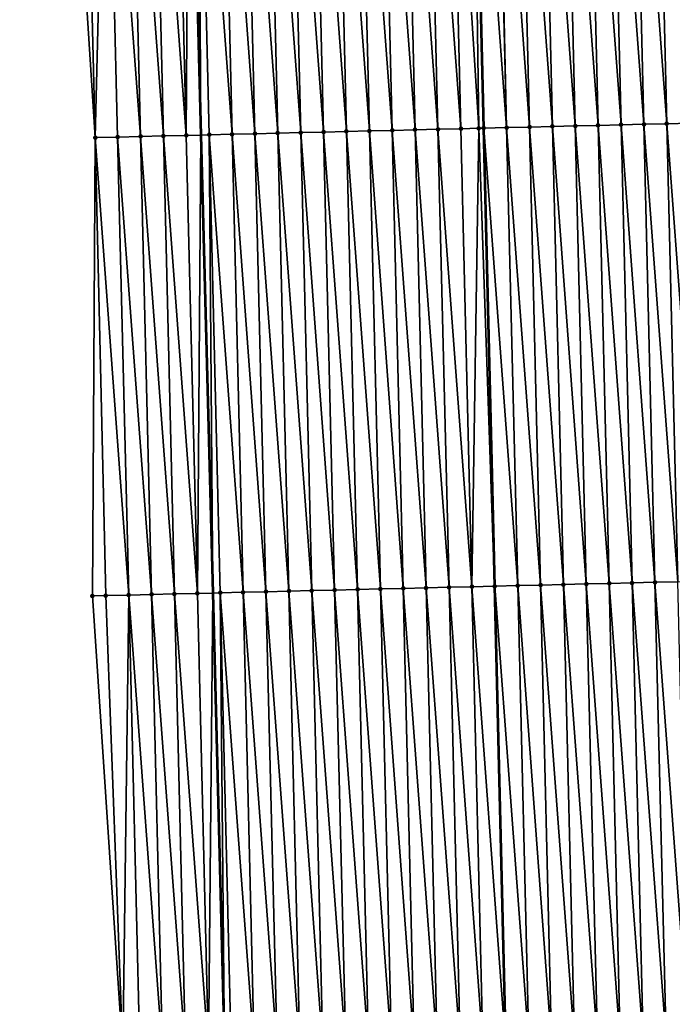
# Model space of a CAD drawing. Header units: feet. Extents: x 2007189 to 2022806, y 818621 to 837694.
# Tile 295 of 656: x 2011358 to 2011386, y 828109 to 828152. Entities that reach past the tile are written whole.
import ezdxf

# ---------------------------------------------------------------- set-up
doc = ezdxf.new("R2010")
doc.units = ezdxf.units.FT
doc.header["$MEASUREMENT"] = 0
for name, color, linetype, lineweight in [('EP_Travel Lane', 172, 'Continuous', 53), ('Road Shots', 141, 'Continuous', 100), ('Road X-Section', 40, 'Continuous', 13), ('STRIPING', 60, 'Continuous', 53)]:
    doc.layers.add(name, color=color, linetype=linetype, lineweight=lineweight)
doc.layers.add('I-77-MM17-21_SB-Surface-Border', color=7, linetype='Continuous')
doc.layers.add('I-77-MM17-21_SB-Surface-TIN', color=7, linetype='Continuous')

msp = doc.modelspace()

# ---------------------------------------------------------------- linework, layer by layer
at = {"layer": 'EP_Travel Lane'}
msp.add_polyline3d([(2011362.090459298, 828367.0091670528, 313.0134649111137), (2011362.301890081, 828347.0104009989, 312.9417075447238), (2011362.513324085, 828327.0113303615, 312.9429460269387), (2011362.724757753, 828307.0122913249, 312.9366085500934), (2011362.936191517, 828287.0132433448, 312.9324151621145), (2011363.147623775, 828267.0143377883, 312.8940771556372), (2011363.359057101, 828247.015331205, 312.8799341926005), (2011363.570491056, 828227.0162650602, 312.8800955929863), (2011364.027925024, 828206.7875783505, 312.8866901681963), (2011364.484733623, 828186.7927161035, 312.8711942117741), (2011364.967145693, 828166.7495134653, 312.8421257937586), (2011365.48060888, 828146.7560267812, 312.8297791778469), (2011365.994072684, 828126.7625160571, 312.8254975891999), (2011366.507535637, 828106.769038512, 312.8101367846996), (2011367.020998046, 828086.7755821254, 312.7878664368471), (2011367.592015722, 828066.3581299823, 312.7558330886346), (2011368.38799054, 828046.3738156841, 312.722223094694), (2011369.183961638, 828026.3895947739, 312.667155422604), (2011369.979932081, 828006.4053902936, 312.608368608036), (2011370.845028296, 827986.1266914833, 312.501901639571), (2011371.959655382, 827966.1582990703, 312.3544364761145), (2011373.074293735, 827946.1897048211, 312.2403113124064)], dxfattribs=at)
at = {"layer": 'I-77-MM17-21_SB-Surface-Border', "color": 3, "linetype": 'Continuous', "lineweight": -3}
msp.add_polyline3d([(2011369.992641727, 827946.0151542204, 312.348378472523), (2011368.398106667, 827965.9564717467, 312.4948800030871), (2011366.205569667, 827985.8638882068, 312.6671626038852), (2011365.127049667, 828006.194827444, 312.7721047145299), (2011363.640016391, 828026.1490374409, 312.8564500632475), (2011362.819983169, 828046.1322686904, 312.8998966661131), (2011362.123512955, 828066.1209136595, 312.9271184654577), (2011361.277085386, 828086.636423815, 312.9749362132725), (2011362.064469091, 828106.6614337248, 312.9423808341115), (2011360.74094608, 828126.6353787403, 312.953530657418), (2011360.864965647, 828146.6443886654, 312.918962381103), (2011359.573277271, 828166.6190859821, 312.9353243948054), (2011360.254247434, 828186.6997317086, 312.9327916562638), (2011358.595489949, 828206.668270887, 312.9389964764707), (2011359.660162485, 828226.9710545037, 312.9137369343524), (2011358.906641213, 828246.9638835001, 312.9109583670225), (2011357.880103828, 828266.953554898, 312.9108070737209), (2011358.321128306, 828286.96011335, 312.9173304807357), (2011357.719007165, 828306.9546546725, 312.9223915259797), (2011358.222383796, 828326.9619537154, 312.9236595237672), (2011359.913850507, 828346.9828838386, 312.9399741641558), (2011357.560014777, 828366.9570495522, 312.9894615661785)], dxfattribs=at)
at = {"layer": 'I-77-MM17-21_SB-Surface-TIN', "color": 128, "linetype": 'Continuous', "lineweight": -3}
for points in [[(2011385.833731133, 828147.2486238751, 312.3316757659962), (2011385.351307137, 828167.2427610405, 312.3764053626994), (2011384.35160012, 828167.2185559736, 312.4040468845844)], [(2011386.833438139, 828147.2728294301, 312.3038764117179), (2011386.351014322, 828167.2669592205, 312.3510350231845), (2011385.351307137, 828167.2427610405, 312.3764053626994)], [(2011385.833731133, 828147.2486238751, 312.3316757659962), (2011386.833438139, 828147.2728294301, 312.3038764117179), (2011385.351307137, 828167.2427610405, 312.3764053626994)], [(2011368.838708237, 828146.8372865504, 312.7524536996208), (2011368.356282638, 828166.8314901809, 312.7753162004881), (2011367.356575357, 828166.8072960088, 312.7993648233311)], [(2011369.838415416, 828146.8614849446, 312.7270158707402), (2011369.35598987, 828166.8556863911, 312.7505955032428), (2011368.356282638, 828166.8314901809, 312.7753162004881)], [(2011368.838708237, 828146.8372865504, 312.7524536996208), (2011369.838415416, 828146.8614849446, 312.7270158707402), (2011368.356282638, 828166.8314901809, 312.7753162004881)], [(2011370.838122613, 828146.8856825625, 312.701833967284), (2011370.355697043, 828166.8798850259, 312.7250752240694), (2011369.35598987, 828166.8556863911, 312.7505955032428)], [(2011369.838415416, 828146.8614849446, 312.7270158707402), (2011370.838122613, 828146.8856825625, 312.701833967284), (2011369.35598987, 828166.8556863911, 312.7505955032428)], [(2011371.837829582, 828146.9098896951, 312.6735142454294), (2011371.355404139, 828166.9040868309, 312.6985094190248), (2011370.355697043, 828166.8798850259, 312.7250752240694)], [(2011370.838122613, 828146.8856825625, 312.701833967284), (2011371.837829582, 828146.9098896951, 312.6735142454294), (2011370.355697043, 828166.8798850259, 312.7250752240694)], [(2011372.837536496, 828146.9340990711, 312.6444547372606), (2011372.355111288, 828166.9282864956, 312.6726494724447), (2011371.355404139, 828166.9040868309, 312.6985094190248)], [(2011371.837829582, 828146.9098896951, 312.6735142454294), (2011372.837536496, 828146.9340990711, 312.6444547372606), (2011371.355404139, 828166.9040868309, 312.6985094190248)], [(2011373.837243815, 828146.9582916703, 312.6209279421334), (2011373.354818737, 828166.9524737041, 312.6508973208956), (2011372.355111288, 828166.9282864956, 312.6726494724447)], [(2011372.837536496, 828146.9340990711, 312.6444547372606), (2011373.837243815, 828146.9582916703, 312.6209279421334), (2011372.355111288, 828166.9282864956, 312.6726494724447)], [(2011374.836951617, 828146.9824642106, 312.6040161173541), (2011374.354526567, 828166.9766450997, 312.63436000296), (2011373.354818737, 828166.9524737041, 312.6508973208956)], [(2011373.837243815, 828146.9582916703, 312.6209279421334), (2011374.836951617, 828146.9824642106, 312.6040161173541), (2011373.354818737, 828166.9524737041, 312.6508973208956)], [(2011375.836659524, 828147.0066324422, 312.5885252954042), (2011375.354234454, 828167.0008141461, 312.6185973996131), (2011374.354526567, 828166.9766450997, 312.63436000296)], [(2011374.836951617, 828146.9824642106, 312.6040161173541), (2011375.836659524, 828147.0066324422, 312.5885252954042), (2011374.354526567, 828166.9766450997, 312.63436000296)], [(2011376.836367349, 828147.0308040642, 312.5719163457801), (2011376.353942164, 828167.0249905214, 312.600417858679), (2011375.354234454, 828167.0008141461, 312.6185973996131)], [(2011375.836659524, 828147.0066324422, 312.5885252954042), (2011376.836367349, 828147.0308040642, 312.5719163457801), (2011375.354234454, 828167.0008141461, 312.6185973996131)], [(2011377.620538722, 828147.0497702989, 312.5569104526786), (2011377.34176074, 828167.0488786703, 312.5826872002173), (2011376.353942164, 828167.0249905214, 312.600417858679)], [(2011376.836367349, 828147.0308040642, 312.5719163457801), (2011377.620538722, 828147.0497702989, 312.5569104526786), (2011376.353942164, 828167.0249905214, 312.600417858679)], [(2011377.836074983, 828147.0549835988, 312.5526979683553), (2011377.353649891, 828167.0491661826, 312.5824737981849), (2011377.34176074, 828167.0488786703, 312.5826872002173)], [(2011377.836074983, 828147.0549835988, 312.5526979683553), (2011377.34176074, 828167.0488786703, 312.5826872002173), (2011377.824973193, 828147.0547150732, 312.552914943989)], [(2011377.620538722, 828147.0497702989, 312.5569104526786), (2011377.824973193, 828147.0547150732, 312.552914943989), (2011377.34176074, 828167.0488786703, 312.5826872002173)], [(2011378.835782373, 828147.0791732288, 312.5301503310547), (2011378.353357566, 828167.0733440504, 312.5638020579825), (2011377.353649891, 828167.0491661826, 312.5824737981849)], [(2011377.836074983, 828147.0549835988, 312.5526979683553), (2011378.835782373, 828147.0791732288, 312.5301503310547), (2011377.353649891, 828167.0491661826, 312.5824737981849)], [(2011378.835782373, 828147.0791732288, 312.5301503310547), (2011378.391773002, 828167.0742735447, 312.5629463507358), (2011378.353357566, 828167.0733440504, 312.5638020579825)], [(2011379.835489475, 828147.1033748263, 312.5036560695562), (2011379.35306487, 828167.0975372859, 312.5400623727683), (2011378.391773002, 828167.0742735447, 312.5629463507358)], [(2011378.835782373, 828147.0791732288, 312.5301503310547), (2011379.835489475, 828147.1033748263, 312.5036560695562), (2011378.391773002, 828167.0742735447, 312.5629463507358)], [(2011380.835196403, 828147.1275836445, 312.4747804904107), (2011380.352771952, 828167.121739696, 312.5132970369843), (2011379.35306487, 828167.0975372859, 312.5400623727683)], [(2011379.835489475, 828147.1033748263, 312.5036560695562), (2011380.835196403, 828147.1275836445, 312.4747804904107), (2011379.35306487, 828167.0975372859, 312.5400623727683)], [(2011381.834903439, 828147.1517879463, 312.4473943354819), (2011381.352478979, 828167.1459443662, 312.4857863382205), (2011380.352771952, 828167.121739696, 312.5132970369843)], [(2011380.835196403, 828147.1275836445, 312.4747804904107), (2011381.834903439, 828147.1517879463, 312.4473943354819), (2011380.352771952, 828167.121739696, 312.5132970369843)], [(2011382.834610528, 828147.175990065, 312.4207281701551), (2011382.352186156, 828167.1701428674, 312.460310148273), (2011381.352478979, 828167.1459443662, 312.4857863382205)], [(2011381.834903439, 828147.1517879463, 312.4473943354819), (2011382.834610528, 828147.175990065, 312.4207281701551), (2011381.352478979, 828167.1459443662, 312.4857863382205)], [(2011383.834317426, 828147.200200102, 312.3914507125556), (2011383.351893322, 828167.1943417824, 312.4346973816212), (2011382.352186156, 828167.1701428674, 312.460310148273)], [(2011382.834610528, 828147.175990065, 312.4207281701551), (2011383.834317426, 828147.200200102, 312.3914507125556), (2011382.352186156, 828167.1701428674, 312.460310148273)], [(2011384.834024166, 828147.2244167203, 312.3600027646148), (2011384.35160012, 828167.2185559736, 312.4040468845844), (2011383.351893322, 828167.1943417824, 312.4346973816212)], [(2011383.834317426, 828147.200200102, 312.3914507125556), (2011384.834024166, 828147.2244167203, 312.3600027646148), (2011383.351893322, 828167.1943417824, 312.4346973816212)], [(2011384.834024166, 828147.2244167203, 312.3600027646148), (2011385.833731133, 828147.2486238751, 312.3316757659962), (2011384.35160012, 828167.2185559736, 312.4040468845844)], [(2011360.864965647, 828146.6443886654, 312.918962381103), (2011360.358620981, 828166.638078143, 312.9210939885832), (2011359.573277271, 828166.6190859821, 312.9353243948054)], [(2011360.864965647, 828146.6443886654, 312.918962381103), (2011361.358328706, 828166.6622539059, 312.9031164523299), (2011360.358620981, 828166.638078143, 312.9210939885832)], [(2011361.840755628, 828146.6679954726, 312.8983055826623), (2011361.358328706, 828166.6622539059, 312.9031164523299), (2011360.864965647, 828146.6443886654, 312.918962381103)], [(2011362.840463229, 828146.6921763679, 312.8786384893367), (2011362.358036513, 828166.6864262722, 312.8862590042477), (2011361.358328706, 828166.6622539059, 312.9031164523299)], [(2011361.840755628, 828146.6679954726, 312.8983055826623), (2011362.840463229, 828146.6921763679, 312.8786384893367), (2011361.358328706, 828166.6622539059, 312.9031164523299)], [(2011363.840170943, 828146.7163525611, 312.8605220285), (2011363.357744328, 828166.7105983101, 312.869509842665), (2011362.358036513, 828166.6864262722, 312.8862590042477)], [(2011362.840463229, 828146.6921763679, 312.8786384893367), (2011363.840170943, 828146.7163525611, 312.8605220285), (2011362.358036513, 828166.6864262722, 312.8862590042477)], [(2011364.839878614, 828146.7405305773, 312.8418043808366), (2011364.357452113, 828166.7347715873, 312.8523519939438), (2011363.357744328, 828166.7105983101, 312.869509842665)], [(2011363.840170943, 828146.7163525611, 312.8605220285), (2011364.839878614, 828146.7405305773, 312.8418043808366), (2011363.357744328, 828166.7105983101, 312.869509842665)], [(2011364.839878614, 828146.7405305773, 312.8418043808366), (2011364.967145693, 828166.7495134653, 312.8421257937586), (2011364.357452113, 828166.7347715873, 312.8523519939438)], [(2011364.839878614, 828146.7405305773, 312.8418043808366), (2011365.48060888, 828146.7560267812, 312.8297791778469), (2011364.967145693, 828166.7495134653, 312.8421257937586)], [(2011365.357159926, 828166.7589436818, 312.835584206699), (2011364.967145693, 828166.7495134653, 312.8421257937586), (2011365.48060888, 828146.7560267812, 312.8297791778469)], [(2011366.839293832, 828146.7888917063, 312.8026883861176), (2011366.356867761, 828166.783114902, 312.8191047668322), (2011365.357159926, 828166.7589436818, 312.835584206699)], [(2011365.839586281, 828146.7647087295, 312.8230419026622), (2011365.357159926, 828166.7589436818, 312.835584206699), (2011365.48060888, 828146.7560267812, 312.8297791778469)], [(2011365.839586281, 828146.7647087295, 312.8230419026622), (2011366.839293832, 828146.7888917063, 312.8026883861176), (2011365.357159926, 828166.7589436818, 312.835584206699)], [(2011367.839001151, 828146.8130843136, 312.7791588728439), (2011367.356575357, 828166.8072960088, 312.7993648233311), (2011366.356867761, 828166.783114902, 312.8191047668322)], [(2011366.839293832, 828146.7888917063, 312.8026883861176), (2011367.839001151, 828146.8130843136, 312.7791588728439), (2011366.356867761, 828166.783114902, 312.8191047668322)], [(2011367.839001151, 828146.8130843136, 312.7791588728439), (2011368.838708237, 828146.8372865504, 312.7524536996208), (2011367.356575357, 828166.8072960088, 312.7993648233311)], [(2011377.318791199, 828127.0366729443, 312.5252329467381), (2011377.620538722, 828147.0497702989, 312.5569104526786), (2011376.836367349, 828147.0308040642, 312.5719163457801)], [(2011377.318791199, 828127.0366729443, 312.5252329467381), (2011378.308184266, 828127.060608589, 312.5043692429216), (2011377.620538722, 828147.0497702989, 312.5569104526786)], [(2011377.620538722, 828147.0497702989, 312.5569104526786), (2011378.308184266, 828127.060608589, 312.5043692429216), (2011377.824973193, 828147.0547150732, 312.552914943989)], [(2011378.318498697, 828127.0608581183, 312.5041517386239), (2011377.836074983, 828147.0549835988, 312.5526979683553), (2011377.824973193, 828147.0547150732, 312.552914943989)], [(2011378.318498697, 828127.0608581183, 312.5041517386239), (2011377.824973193, 828147.0547150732, 312.552914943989), (2011378.308184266, 828127.060608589, 312.5043692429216)], [(2011379.318206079, 828127.0850481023, 312.4814842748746), (2011378.835782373, 828147.0791732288, 312.5301503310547), (2011377.836074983, 828147.0549835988, 312.5526979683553)], [(2011378.318498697, 828127.0608581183, 312.5041517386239), (2011379.318206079, 828127.0850481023, 312.4814842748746), (2011377.836074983, 828147.0549835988, 312.5526979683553)], [(2011380.317912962, 828127.109258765, 312.451997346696), (2011379.835489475, 828147.1033748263, 312.5036560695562), (2011378.835782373, 828147.0791732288, 312.5301503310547)], [(2011379.318206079, 828127.0850481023, 312.4814842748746), (2011380.317912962, 828127.109258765, 312.451997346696), (2011378.835782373, 828147.0791732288, 312.5301503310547)], [(2011381.317619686, 828127.1334760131, 312.4203386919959), (2011380.835196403, 828147.1275836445, 312.4747804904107), (2011379.835489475, 828147.1033748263, 312.5036560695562)], [(2011380.317912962, 828127.109258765, 312.451997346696), (2011381.317619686, 828127.1334760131, 312.4203386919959), (2011379.835489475, 828147.1033748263, 312.5036560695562)], [(2011382.317326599, 828127.1576854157, 312.3912673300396), (2011381.834903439, 828147.1517879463, 312.4473943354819), (2011380.835196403, 828147.1275836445, 312.4747804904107)], [(2011381.317619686, 828127.1334760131, 312.4203386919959), (2011382.317326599, 828127.1576854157, 312.3912673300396), (2011380.835196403, 828147.1275836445, 312.4747804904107)], [(2011383.317033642, 828127.1818894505, 312.3639662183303), (2011382.834610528, 828147.175990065, 312.4207281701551), (2011381.834903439, 828147.1517879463, 312.4473943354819)], [(2011382.317326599, 828127.1576854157, 312.3912673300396), (2011383.317033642, 828127.1818894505, 312.3639662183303), (2011381.834903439, 828147.1517879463, 312.4473943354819)], [(2011384.316740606, 828127.2060967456, 312.3355898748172), (2011383.834317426, 828147.200200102, 312.3914507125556), (2011382.834610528, 828147.175990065, 312.4207281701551)], [(2011383.317033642, 828127.1818894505, 312.3639662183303), (2011384.316740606, 828127.2060967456, 312.3355898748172), (2011382.834610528, 828147.175990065, 312.4207281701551)], [(2011385.316447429, 828127.2303099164, 312.3052758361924), (2011384.834024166, 828147.2244167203, 312.3600027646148), (2011383.834317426, 828147.200200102, 312.3914507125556)], [(2011384.316740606, 828127.2060967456, 312.3355898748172), (2011385.316447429, 828127.2303099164, 312.3052758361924), (2011383.834317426, 828147.200200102, 312.3914507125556)], [(2011386.316154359, 828127.2545186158, 312.276436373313), (2011385.833731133, 828147.2486238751, 312.3316757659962), (2011384.834024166, 828147.2244167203, 312.3600027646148)], [(2011385.316447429, 828127.2303099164, 312.3052758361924), (2011386.316154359, 828127.2545186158, 312.276436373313), (2011384.834024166, 828147.2244167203, 312.3600027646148)], [(2011387.315861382, 828127.2787234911, 312.2488580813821), (2011386.833438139, 828147.2728294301, 312.3038764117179), (2011385.833731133, 828147.2486238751, 312.3316757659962)], [(2011386.316154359, 828127.2545186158, 312.276436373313), (2011387.315861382, 828127.2787234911, 312.2488580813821), (2011385.833731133, 828147.2486238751, 312.3316757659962)], [(2011361.323476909, 828126.649474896, 312.9401180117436), (2011360.864965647, 828146.6443886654, 312.918962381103), (2011360.74094608, 828126.6353787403, 312.953530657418)], [(2011362.323184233, 828126.6736672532, 312.916667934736), (2011361.840755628, 828146.6679954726, 312.8983055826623), (2011360.864965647, 828146.6443886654, 312.918962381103)], [(2011361.323476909, 828126.649474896, 312.9401180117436), (2011362.323184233, 828126.6736672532, 312.916667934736), (2011360.864965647, 828146.6443886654, 312.918962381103)], [(2011363.322891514, 828126.6978614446, 312.8926129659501), (2011362.840463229, 828146.6921763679, 312.8786384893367), (2011361.840755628, 828146.6679954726, 312.8983055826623)], [(2011362.323184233, 828126.6736672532, 312.916667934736), (2011363.322891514, 828126.6978614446, 312.8926129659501), (2011361.840755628, 828146.6679954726, 312.8983055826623)], [(2011364.322598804, 828126.7220552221, 312.8686944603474), (2011363.840170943, 828146.7163525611, 312.8605220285), (2011362.840463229, 828146.6921763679, 312.8786384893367)], [(2011363.322891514, 828126.6978614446, 312.8926129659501), (2011364.322598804, 828126.7220552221, 312.8686944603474), (2011362.840463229, 828146.6921763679, 312.8786384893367)], [(2011365.322305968, 828126.7462542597, 312.8430413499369), (2011364.839878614, 828146.7405305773, 312.8418043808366), (2011363.840170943, 828146.7163525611, 312.8605220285)], [(2011364.322598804, 828126.7220552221, 312.8686944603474), (2011365.322305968, 828126.7462542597, 312.8430413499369), (2011363.840170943, 828146.7163525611, 312.8605220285)], [(2011365.322305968, 828126.7462542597, 312.8430413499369), (2011365.48060888, 828146.7560267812, 312.8297791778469), (2011364.839878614, 828146.7405305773, 312.8418043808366)], [(2011365.322305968, 828126.7462542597, 312.8430413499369), (2011365.994072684, 828126.7625160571, 312.8254975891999), (2011365.48060888, 828146.7560267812, 312.8297791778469)], [(2011365.839586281, 828146.7647087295, 312.8230419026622), (2011365.48060888, 828146.7560267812, 312.8297791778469), (2011365.994072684, 828126.7625160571, 312.8254975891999)], [(2011367.321720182, 828126.7946569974, 312.7901973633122), (2011366.839293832, 828146.7888917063, 312.8026883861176), (2011365.839586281, 828146.7647087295, 312.8230419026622)], [(2011366.322013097, 828126.770454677, 312.8169331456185), (2011365.839586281, 828146.7647087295, 312.8230419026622), (2011365.994072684, 828126.7625160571, 312.8254975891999)], [(2011366.322013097, 828126.770454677, 312.8169331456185), (2011367.321720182, 828126.7946569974, 312.7901973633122), (2011365.839586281, 828146.7647087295, 312.8230419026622)], [(2011368.321427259, 828126.8188595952, 312.7633701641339), (2011367.839001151, 828146.8130843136, 312.7791588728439), (2011366.839293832, 828146.7888917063, 312.8026883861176)], [(2011367.321720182, 828126.7946569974, 312.7901973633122), (2011368.321427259, 828126.8188595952, 312.7633701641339), (2011366.839293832, 828146.7888917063, 312.8026883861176)], [(2011369.321134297, 828126.843063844, 312.7359984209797), (2011368.838708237, 828146.8372865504, 312.7524536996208), (2011367.839001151, 828146.8130843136, 312.7791588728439)], [(2011368.321427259, 828126.8188595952, 312.7633701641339), (2011369.321134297, 828126.843063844, 312.7359984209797), (2011367.839001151, 828146.8130843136, 312.7791588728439)], [(2011370.320841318, 828126.8672687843, 312.7083986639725), (2011369.838415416, 828146.8614849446, 312.7270158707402), (2011368.838708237, 828146.8372865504, 312.7524536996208)], [(2011369.321134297, 828126.843063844, 312.7359984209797), (2011370.320841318, 828126.8672687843, 312.7083986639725), (2011368.838708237, 828146.8372865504, 312.7524536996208)], [(2011371.320548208, 828126.8914791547, 312.679008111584), (2011370.838122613, 828146.8856825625, 312.701833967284), (2011369.838415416, 828146.8614849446, 312.7270158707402)], [(2011370.320841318, 828126.8672687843, 312.7083986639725), (2011371.320548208, 828126.8914791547, 312.679008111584), (2011369.838415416, 828146.8614849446, 312.7270158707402)], [(2011372.320255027, 828126.915692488, 312.6486405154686), (2011371.837829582, 828146.9098896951, 312.6735142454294), (2011370.838122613, 828146.8856825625, 312.701833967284)], [(2011371.320548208, 828126.8914791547, 312.679008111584), (2011372.320255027, 828126.915692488, 312.6486405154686), (2011370.838122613, 828146.8856825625, 312.701833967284)], [(2011373.319961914, 828126.9399029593, 312.6192167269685), (2011372.837536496, 828146.9340990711, 312.6444547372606), (2011371.837829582, 828146.9098896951, 312.6735142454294)], [(2011372.320255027, 828126.915692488, 312.6486405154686), (2011373.319961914, 828126.9399029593, 312.6192167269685), (2011371.837829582, 828146.9098896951, 312.6735142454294)], [(2011374.31966896, 828126.9641068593, 312.5919600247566), (2011373.837243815, 828146.9582916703, 312.6209279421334), (2011372.837536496, 828146.9340990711, 312.6444547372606)], [(2011373.319961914, 828126.9399029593, 312.6192167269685), (2011374.31966896, 828126.9641068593, 312.5919600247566), (2011372.837536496, 828146.9340990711, 312.6444547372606)], [(2011375.31937627, 828126.9882998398, 312.5683044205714), (2011374.836951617, 828146.9824642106, 312.6040161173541), (2011373.837243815, 828146.9582916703, 312.6209279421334)], [(2011374.31966896, 828126.9641068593, 312.5919600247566), (2011375.31937627, 828126.9882998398, 312.5683044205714), (2011373.837243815, 828146.9582916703, 312.6209279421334)], [(2011376.319083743, 828127.0124860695, 312.546875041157), (2011375.836659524, 828147.0066324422, 312.5885252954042), (2011374.836951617, 828146.9824642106, 312.6040161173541)], [(2011375.31937627, 828126.9882998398, 312.5683044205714), (2011376.319083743, 828127.0124860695, 312.546875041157), (2011374.836951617, 828146.9824642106, 312.6040161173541)], [(2011377.318791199, 828127.0366729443, 312.5252329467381), (2011376.836367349, 828147.0308040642, 312.5719163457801), (2011375.836659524, 828147.0066324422, 312.5885252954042)], [(2011376.319083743, 828127.0124860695, 312.546875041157), (2011377.318791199, 828127.0366729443, 312.5252329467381), (2011375.836659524, 828147.0066324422, 312.5885252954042)], [(2011369.803559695, 828106.8488685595, 312.7103832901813), (2011369.321134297, 828126.843063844, 312.7359984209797), (2011368.321427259, 828126.8188595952, 312.7633701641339)], [(2011370.803266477, 828106.8730833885, 312.6795254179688), (2011370.320841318, 828126.8672687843, 312.7083986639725), (2011369.321134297, 828126.843063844, 312.7359984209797)], [(2011369.803559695, 828106.8488685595, 312.7103832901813), (2011370.803266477, 828106.8730833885, 312.6795254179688), (2011369.321134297, 828126.843063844, 312.7359984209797)], [(2011371.802973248, 828106.8972987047, 312.6485069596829), (2011371.320548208, 828126.8914791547, 312.679008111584), (2011370.320841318, 828126.8672687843, 312.7083986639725)], [(2011370.803266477, 828106.8730833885, 312.6795254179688), (2011371.802973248, 828106.8972987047, 312.6485069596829), (2011370.320841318, 828126.8672687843, 312.7083986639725)], [(2011372.802679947, 828106.9215169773, 312.6165135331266), (2011372.320255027, 828126.915692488, 312.6486405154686), (2011371.320548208, 828126.8914791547, 312.679008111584)], [(2011371.802973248, 828106.8972987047, 312.6485069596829), (2011372.802679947, 828106.9215169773, 312.6165135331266), (2011371.320548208, 828126.8914791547, 312.679008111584)], [(2011373.802386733, 828106.945731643, 312.5857096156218), (2011373.319961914, 828126.9399029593, 312.6192167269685), (2011372.320255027, 828126.915692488, 312.6486405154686)], [(2011372.802679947, 828106.9215169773, 312.6165135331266), (2011373.802386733, 828106.945731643, 312.5857096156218), (2011372.320255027, 828126.915692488, 312.6486405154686)], [(2011374.802093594, 828106.9699432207, 312.5559239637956), (2011374.31966896, 828126.9641068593, 312.5919600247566), (2011373.319961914, 828126.9399029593, 312.6192167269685)], [(2011373.802386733, 828106.945731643, 312.5857096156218), (2011374.802093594, 828106.9699432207, 312.5559239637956), (2011373.319961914, 828126.9399029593, 312.6192167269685)], [(2011375.80180058, 828106.9941496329, 312.5278419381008), (2011375.31937627, 828126.9882998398, 312.5683044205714), (2011374.31966896, 828126.9641068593, 312.5919600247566)], [(2011374.802093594, 828106.9699432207, 312.5559239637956), (2011375.80180058, 828106.9941496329, 312.5278419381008), (2011374.31966896, 828126.9641068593, 312.5919600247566)], [(2011376.801507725, 828107.0183494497, 312.5019348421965), (2011376.319083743, 828127.0124860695, 312.546875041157), (2011375.31937627, 828126.9882998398, 312.5683044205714)], [(2011375.80180058, 828106.9941496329, 312.5278419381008), (2011376.801507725, 828107.0183494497, 312.5019348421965), (2011375.31937627, 828126.9882998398, 312.5683044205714)], [(2011377.801214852, 828107.0425499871, 312.4757901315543), (2011377.318791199, 828127.0366729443, 312.5252329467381), (2011376.319083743, 828127.0124860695, 312.546875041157)], [(2011376.801507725, 828107.0183494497, 312.5019348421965), (2011377.801214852, 828107.0425499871, 312.4757901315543), (2011376.319083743, 828127.0124860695, 312.546875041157)], [(2011377.318791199, 828127.0366729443, 312.5252329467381), (2011378.79139486, 828107.0665219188, 312.4492277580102), (2011378.308184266, 828127.060608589, 312.5043692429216)], [(2011377.801214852, 828107.0425499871, 312.4757901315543), (2011378.79139486, 828107.0665219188, 312.4492277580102), (2011377.318791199, 828127.0366729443, 312.5252329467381)], [(2011378.80092193, 828107.0667525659, 312.4489721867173), (2011378.318498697, 828127.0608581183, 312.5041517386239), (2011378.308184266, 828127.060608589, 312.5043692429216)], [(2011378.80092193, 828107.0667525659, 312.4489721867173), (2011378.308184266, 828127.060608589, 312.5043692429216), (2011378.79139486, 828107.0665219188, 312.4492277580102)], [(2011379.800629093, 828107.0909516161, 312.4233179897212), (2011379.318206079, 828127.0850481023, 312.4814842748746), (2011378.318498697, 828127.0608581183, 312.5041517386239)], [(2011378.80092193, 828107.0667525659, 312.4489721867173), (2011379.800629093, 828107.0909516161, 312.4233179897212), (2011378.318498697, 828127.0608581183, 312.5041517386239)], [(2011380.800336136, 828107.115155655, 312.3960185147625), (2011380.317912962, 828127.109258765, 312.451997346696), (2011379.318206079, 828127.0850481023, 312.4814842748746)], [(2011379.800629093, 828107.0909516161, 312.4233179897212), (2011380.800336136, 828107.115155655, 312.3960185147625), (2011379.318206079, 828127.0850481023, 312.4814842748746)], [(2011381.800042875, 828107.139372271, 312.364571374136), (2011381.317619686, 828127.1334760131, 312.4203386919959), (2011380.317912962, 828127.109258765, 312.451997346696)], [(2011380.800336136, 828107.115155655, 312.3960185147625), (2011381.800042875, 828107.139372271, 312.364571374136), (2011380.317912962, 828127.109258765, 312.451997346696)], [(2011382.799749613, 828107.1635889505, 312.3331033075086), (2011382.317326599, 828127.1576854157, 312.3912673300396), (2011381.317619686, 828127.1334760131, 312.4203386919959)], [(2011381.800042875, 828107.139372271, 312.364571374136), (2011382.799749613, 828107.1635889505, 312.3331033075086), (2011381.317619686, 828127.1334760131, 312.4203386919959)], [(2011383.799456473, 828107.1878005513, 312.3033100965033), (2011383.317033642, 828127.1818894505, 312.3639662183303), (2011382.317326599, 828127.1576854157, 312.3912673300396)], [(2011382.799749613, 828107.1635889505, 312.3331033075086), (2011383.799456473, 828107.1878005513, 312.3033100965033), (2011382.317326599, 828127.1576854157, 312.3912673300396)], [(2011384.79916318, 828107.2120185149, 312.2714185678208), (2011384.316740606, 828127.2060967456, 312.3355898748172), (2011383.317033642, 828127.1818894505, 312.3639662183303)], [(2011383.799456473, 828107.1878005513, 312.3033100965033), (2011384.79916318, 828107.2120185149, 312.2714185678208), (2011383.317033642, 828127.1818894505, 312.3639662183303)], [(2011385.798869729, 828107.2362430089, 312.2373734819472), (2011385.316447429, 828127.2303099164, 312.3052758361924), (2011384.316740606, 828127.2060967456, 312.3355898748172)], [(2011384.79916318, 828107.2120185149, 312.2714185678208), (2011385.798869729, 828107.2362430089, 312.2373734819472), (2011384.316740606, 828127.2060967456, 312.3355898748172)], [(2011386.798576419, 828107.2604616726, 312.2052510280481), (2011386.316154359, 828127.2545186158, 312.276436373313), (2011385.316447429, 828127.2303099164, 312.3052758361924)], [(2011385.798869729, 828107.2362430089, 312.2373734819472), (2011386.798576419, 828107.2604616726, 312.2052510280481), (2011385.316447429, 828127.2303099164, 312.3052758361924)], [(2011362.064469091, 828106.6614337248, 312.9423808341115), (2011361.323476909, 828126.649474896, 312.9401180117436), (2011360.74094608, 828126.6353787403, 312.953530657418)], [(2011362.064469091, 828106.6614337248, 312.9423808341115), (2011362.323184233, 828126.6736672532, 312.916667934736), (2011361.323476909, 828126.649474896, 312.9401180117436)], [(2011362.805611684, 828106.6793868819, 312.9190913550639), (2011362.323184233, 828126.6736672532, 312.916667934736), (2011362.064469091, 828106.6614337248, 312.9423808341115)], [(2011363.80531859, 828106.7035966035, 312.889917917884), (2011363.322891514, 828126.6978614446, 312.8926129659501), (2011362.323184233, 828126.6736672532, 312.916667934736)], [(2011362.805611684, 828106.6793868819, 312.9190913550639), (2011363.80531859, 828106.7035966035, 312.889917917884), (2011362.323184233, 828126.6736672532, 312.916667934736)], [(2011364.805025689, 828106.7277982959, 312.8633922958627), (2011364.322598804, 828126.7220552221, 312.8686944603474), (2011363.322891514, 828126.6978614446, 312.8926129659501)], [(2011363.80531859, 828106.7035966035, 312.889917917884), (2011364.805025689, 828106.7277982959, 312.8633922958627), (2011363.322891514, 828126.6978614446, 312.8926129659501)], [(2011365.804732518, 828106.752011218, 312.8331633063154), (2011365.322305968, 828126.7462542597, 312.8430413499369), (2011364.322598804, 828126.7220552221, 312.8686944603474)], [(2011364.805025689, 828106.7277982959, 312.8633922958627), (2011365.804732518, 828106.752011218, 312.8331633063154), (2011364.322598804, 828126.7220552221, 312.8686944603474)], [(2011365.804732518, 828106.752011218, 312.8331633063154), (2011365.994072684, 828126.7625160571, 312.8254975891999), (2011365.322305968, 828126.7462542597, 312.8430413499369)], [(2011365.804732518, 828106.752011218, 312.8331633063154), (2011366.507535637, 828106.769038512, 312.8101367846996), (2011365.994072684, 828126.7625160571, 312.8254975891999)], [(2011366.322013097, 828126.770454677, 312.8169331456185), (2011365.994072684, 828126.7625160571, 312.8254975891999), (2011366.507535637, 828106.769038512, 312.8101367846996)], [(2011367.804145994, 828106.8004445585, 312.7702332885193), (2011367.321720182, 828126.7946569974, 312.7901973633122), (2011366.322013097, 828126.770454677, 312.8169331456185)], [(2011366.804439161, 828106.7762317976, 312.8004090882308), (2011366.322013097, 828126.770454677, 312.8169331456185), (2011366.507535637, 828106.769038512, 312.8101367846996)], [(2011366.804439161, 828106.7762317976, 312.8004090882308), (2011367.804145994, 828106.8004445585, 312.7702332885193), (2011366.322013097, 828126.770454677, 312.8169331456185)], [(2011368.803852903, 828106.8246541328, 312.7411084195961), (2011368.321427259, 828126.8188595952, 312.7633701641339), (2011367.321720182, 828126.7946569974, 312.7901973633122)], [(2011367.804145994, 828106.8004445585, 312.7702332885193), (2011368.803852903, 828106.8246541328, 312.7411084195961), (2011367.321720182, 828126.7946569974, 312.7901973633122)], [(2011368.803852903, 828106.8246541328, 312.7411084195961), (2011369.803559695, 828106.8488685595, 312.7103832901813), (2011368.321427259, 828126.8188595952, 312.7633701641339)]]:
    msp.add_3dface(points, dxfattribs=at)
at = {"layer": 'Road Shots', "lineweight": 100}
for p in [(2011377.620538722, 828147.0497702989, 312.5569104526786), (2011377.836074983, 828147.0549835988, 312.5526979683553), (2011378.835782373, 828147.0791732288, 312.5301503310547), (2011379.835489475, 828147.1033748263, 312.5036560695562), (2011380.835196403, 828147.1275836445, 312.4747804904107), (2011381.834903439, 828147.1517879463, 312.4473943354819), (2011382.834610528, 828147.175990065, 312.4207281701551), (2011383.834317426, 828147.200200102, 312.3914507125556), (2011384.834024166, 828147.2244167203, 312.3600027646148), (2011385.833731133, 828147.2486238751, 312.3316757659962), (2011360.864965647, 828146.6443886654, 312.918962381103), (2011361.840755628, 828146.6679954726, 312.8983055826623), (2011362.840463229, 828146.6921763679, 312.8786384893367), (2011363.840170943, 828146.7163525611, 312.8605220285), (2011364.839878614, 828146.7405305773, 312.8418043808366), (2011365.839586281, 828146.7647087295, 312.8230419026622), (2011366.839293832, 828146.7888917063, 312.8026883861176), (2011367.839001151, 828146.8130843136, 312.7791588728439), (2011368.838708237, 828146.8372865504, 312.7524536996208), (2011369.838415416, 828146.8614849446, 312.7270158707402), (2011370.838122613, 828146.8856825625, 312.701833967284), (2011371.837829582, 828146.9098896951, 312.6735142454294), (2011372.837536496, 828146.9340990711, 312.6444547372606), (2011373.837243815, 828146.9582916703, 312.6209279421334), (2011374.836951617, 828146.9824642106, 312.6040161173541), (2011375.836659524, 828147.0066324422, 312.5885252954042), (2011376.836367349, 828147.0308040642, 312.5719163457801), (2011369.321134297, 828126.843063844, 312.7359984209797), (2011370.320841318, 828126.8672687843, 312.7083986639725), (2011371.320548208, 828126.8914791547, 312.679008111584), (2011372.320255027, 828126.915692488, 312.6486405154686), (2011373.319961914, 828126.9399029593, 312.6192167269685), (2011374.31966896, 828126.9641068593, 312.5919600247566), (2011375.31937627, 828126.9882998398, 312.5683044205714), (2011376.319083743, 828127.0124860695, 312.546875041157), (2011377.318791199, 828127.0366729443, 312.5252329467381), (2011378.318498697, 828127.0608581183, 312.5041517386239), (2011379.318206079, 828127.0850481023, 312.4814842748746), (2011380.317912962, 828127.109258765, 312.451997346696), (2011381.317619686, 828127.1334760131, 312.4203386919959), (2011382.317326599, 828127.1576854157, 312.3912673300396), (2011383.317033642, 828127.1818894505, 312.3639662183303), (2011384.316740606, 828127.2060967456, 312.3355898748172), (2011385.316447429, 828127.2303099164, 312.3052758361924), (2011360.74094608, 828126.6353787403, 312.953530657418), (2011360.74094608, 828126.6353787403, 312.953530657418), (2011361.323476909, 828126.649474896, 312.9401180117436), (2011362.323184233, 828126.6736672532, 312.916667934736), (2011363.322891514, 828126.6978614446, 312.8926129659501), (2011364.322598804, 828126.7220552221, 312.8686944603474), (2011365.322305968, 828126.7462542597, 312.8430413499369), (2011366.322013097, 828126.770454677, 312.8169331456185), (2011367.321720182, 828126.7946569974, 312.7901973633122), (2011368.321427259, 828126.8188595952, 312.7633701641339)]:
    msp.add_point(p, dxfattribs=at)
at = {"layer": 'Road X-Section', "extrusion": (-0.02412114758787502, 0.999704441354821, 0.003033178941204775), "elevation": 779386.4953513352, "flags": 128}
msp.add_lwpolyline([(-2030796.555038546, -2052.279523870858), (-2030795.555038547, -2052.236685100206), (-2030794.555038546, -2052.19052191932), (-2030793.555038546, -2052.148121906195), (-2030792.555038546, -2052.106902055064), (-2030791.555038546, -2052.074521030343), (-2030790.555038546, -2052.047218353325), (-2030790.426201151, -2052.043818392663), (-2030789.555038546, -2052.023980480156), (-2030788.555038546, -2052.0014856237), (-2030787.555038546, -2051.973434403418), (-2030786.555038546, -2051.947328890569), (-2030785.555038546, -2051.921099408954), (-2030784.555038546, -2051.896301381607), (-2030783.555038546, -2051.873615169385), (-2030782.555038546, -2051.848932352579), (-2030781.555038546, -2051.818116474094), (-2030780.555038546, -2051.789598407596), (-2030779.555038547, -2051.769505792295), (-2030778.555038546, -2051.74933839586), (-2030777.555038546, -2051.72426647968), (-2030776.555038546, -2051.696466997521), (-2030775.555038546, -2051.668139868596), (-2030774.555038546, -2051.636691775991), (-2030773.555038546, -2051.607414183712), (-2030772.555038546, -2051.580747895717), (-2030771.555038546, -2051.553361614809), (-2030770.555038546, -2051.524485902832), (-2030769.555038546, -2051.497991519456), (-2030768.555038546, -2051.475443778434), (-2030768.339439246, -2051.471231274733), (-2030767.555038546, -2051.456225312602), (-2030766.555038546, -2051.439616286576), (-2030765.555038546, -2051.424125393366), (-2030764.555038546, -2051.40721349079), (-2030763.555038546, -2051.383686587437), (-2030762.555038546, -2051.354626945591), (-2030761.555038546, -2051.326307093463), (-2030760.555038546, -2051.301125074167), (-2030759.555038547, -2051.275687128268), (-2030758.555038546, -2051.248981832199), (-2030757.555038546, -2051.225452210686), (-2030756.555038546, -2051.205098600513), (-2030755.555038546, -2051.186336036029), (-2030754.555038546, -2051.167618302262), (-2030753.555038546, -2051.149501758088), (-2030752.555038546, -2051.129834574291), (-2030751.578963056, -2051.109177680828)], dxfattribs=at)
at = {"layer": 'Road X-Section', "extrusion": (-0.02412113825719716, 0.9997044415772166, 0.003033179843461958), "elevation": 779366.5143034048, "flags": 128}
msp.add_lwpolyline([(-2030796.547764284, -2052.323534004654), (-2030795.547764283, -2052.277714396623), (-2030794.547764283, -2052.228282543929), (-2030793.547764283, -2052.181536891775), (-2030792.547764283, -2052.133741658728), (-2030791.547764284, -2052.093296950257), (-2030790.71858674, -2052.063186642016), (-2030790.547764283, -2052.058378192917), (-2030789.547764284, -2052.034426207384), (-2030788.547764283, -2052.005948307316), (-2030787.547764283, -2051.975659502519), (-2030786.547764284, -2051.950478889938), (-2030785.547764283, -2051.923987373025), (-2030784.547764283, -2051.897892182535), (-2030783.547764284, -2051.872212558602), (-2030782.547764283, -2051.845010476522), (-2030781.547764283, -2051.815040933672), (-2030780.547764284, -2051.786807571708), (-2030779.975729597, -2051.774131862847), (-2030779.547764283, -2051.765394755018), (-2030778.547764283, -2051.744401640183), (-2030777.547764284, -2051.719381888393), (-2030776.547764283, -2051.691803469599), (-2030775.547764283, -2051.662963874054), (-2030774.547764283, -2051.632649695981), (-2030773.547764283, -2051.604273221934), (-2030772.547764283, -2051.576971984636), (-2030771.547764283, -2051.547900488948), (-2030770.547764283, -2051.516241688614), (-2030769.547764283, -2051.486754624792), (-2030768.547764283, -2051.46408705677), (-2030767.547764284, -2051.443005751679), (-2030766.547764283, -2051.421363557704), (-2030765.547764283, -2051.399934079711), (-2030764.547764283, -2051.376278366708), (-2030763.547764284, -2051.349021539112), (-2030762.547764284, -2051.319597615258), (-2030761.547764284, -2051.289229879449), (-2030760.547764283, -2051.25983919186), (-2030759.547764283, -2051.232239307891), (-2030758.547764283, -2051.204867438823), (-2030757.547764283, -2051.178040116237), (-2030756.547764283, -2051.151304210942), (-2030755.547764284, -2051.125195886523), (-2030754.547764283, -2051.099542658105), (-2030753.547764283, -2051.075624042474), (-2030752.547764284, -2051.051568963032), (-2030751.547764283, -2051.028118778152), (-2030750.96506293, -2051.014706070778), (-2030750.96506293, -2051.014706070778)], dxfattribs=at)
at = {"layer": 'STRIPING'}
msp.add_polyline3d([(2011374.502204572, 828367.1522921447, 312.9971522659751), (2011374.737164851, 828347.1537530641, 312.9359825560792), (2011374.972127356, 828327.1550244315, 312.9202455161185), (2011375.207089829, 828307.1562985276, 312.9038542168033), (2011375.442050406, 828287.1577340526, 312.8487614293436), (2011375.677011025, 828267.159165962, 312.7945354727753), (2011375.91197219, 828247.1605514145, 312.751436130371), (2011376.146932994, 828227.1619675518, 312.7009914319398), (2011376.445134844, 828207.0606670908, 312.6599384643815), (2011376.883585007, 828187.0655021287, 312.6163689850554), (2011377.34176074, 828167.0488786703, 312.5826872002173), (2011377.824973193, 828147.0547150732, 312.552914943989), (2011378.308184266, 828127.060608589, 312.5043692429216), (2011378.79139486, 828107.0665219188, 312.4492277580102), (2011379.274607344, 828087.0723570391, 312.4199089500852), (2011379.824592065, 828066.8887523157, 312.3750711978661), (2011380.674402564, 828046.906911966, 312.3080477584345), (2011381.524211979, 828026.9250971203, 312.235155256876), (2011382.374023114, 828006.9432418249, 312.1715586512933), (2011383.278244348, 827986.8310335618, 312.0492297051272), (2011384.405002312, 827966.8632576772, 311.9129661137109), (2011385.531760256, 827946.8954821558, 311.7766499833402)], dxfattribs=at)

doc.saveas('drawing.dxf')
